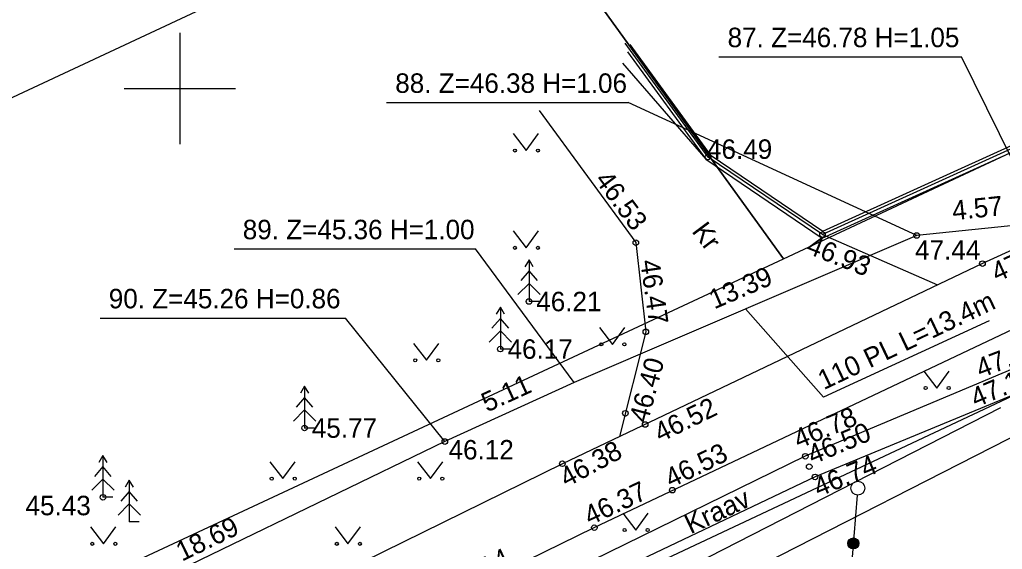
# Model space of a CAD drawing. Extents: x 642747 to 644424, y 6457048 to 6458238.
# Drawn here: x 643594.24 to 643629.55, y 6457483.45 to 6457502.48 of the extents above; entities that cross this region are included whole.
import ezdxf

# ---------------------------------------------------------------- set-up
doc = ezdxf.new("R2010")
doc.units = 0
for name, color, linetype in [('ABIJOONIS', 7, 'Continuous'), ('AED', 7, 'Continuous'), ('HALJASTUS', 7, 'Continuous'), ('JOONSIDE', 7, 'Continuous'), ('KOORDPUNKT', 7, 'Continuous'), ('KORGUS', 7, 'Continuous'), ('MOOTPIIR', 7, 'Continuous'), ('MPKAABEL', 7, 'Continuous'), ('PIIR', 7, 'Continuous'), ('POST', 7, 'Continuous'), ('PUU', 7, 'Continuous'), ('SIOHULIIN', 7, 'Continuous'), ('TEE', 7, 'Continuous'), ('VEEKOGU', 7, 'Continuous'), ('VORK', 7, 'Continuous')]:
    doc.layers.add(name, color=color, linetype=linetype)

msp = doc.modelspace()

# ---------------------------------------------------------------- linework, layer by layer
at = {"layer": 'ABIJOONIS'}
msp.add_lwpolyline([(643629.076, 6457491.655), (643623.127, 6457488.913), (643620.318, 6457492.081)], dxfattribs=at)
at = {"layer": 'AED'}
for points in [[(643637.411, 6457501.254), (643623.085, 6457494.754), (643618.974, 6457497.541), (643615.994, 6457501.626)], [(643616.166, 6457501.578), (643619.051, 6457497.621), (643623.095, 6457494.88), (643637.366, 6457501.354)], [(643616.084, 6457501.317), (643618.896, 6457497.461), (643623.074, 6457494.628), (643637.456, 6457501.154)]]:
    msp.add_lwpolyline(points, dxfattribs=at)
at = {"layer": 'HALJASTUS'}
for p, q in [((643611.971, 6457498.38), (643612.435, 6457497.773)), ((643612.435, 6457497.773), (643612.88, 6457498.38)), ((643611.971, 6457494.885), (643612.435, 6457494.278)), ((643612.435, 6457494.278), (643612.88, 6457494.885)), ((643615.078, 6457491.417), (643615.541, 6457490.81)), ((643615.541, 6457490.81), (643615.987, 6457491.417)), ((643608.393, 6457490.844), (643608.856, 6457490.237)), ((643608.856, 6457490.237), (643609.302, 6457490.844)), ((643626.728, 6457489.846), (643627.191, 6457489.24)), ((643627.191, 6457489.24), (643627.637, 6457489.846)), ((643615.247, 6457481.262), (643629.495, 6457488.538)), ((643613.485, 6457479.108), (643631.063, 6457488.085)), ((643603.235, 6457486.591), (643603.699, 6457485.985)), ((643603.699, 6457485.985), (643604.144, 6457486.591)), ((643608.536, 6457486.591), (643608.999, 6457485.985)), ((643608.999, 6457485.985), (643609.445, 6457486.591)), ((643615.913, 6457484.747), (643616.376, 6457484.14)), ((643616.376, 6457484.14), (643616.822, 6457484.747)), ((643596.789, 6457484.25), (643597.252, 6457483.643)), ((643597.252, 6457483.643), (643597.698, 6457484.25)), ((643605.575, 6457484.25), (643606.039, 6457483.643)), ((643606.039, 6457483.643), (643606.484, 6457484.25))]:
    msp.add_line(p, q, dxfattribs=at)
for centre in [(643612.034, 6457497.773), (643612.862, 6457497.773), (643612.034, 6457494.278), (643612.862, 6457494.278), (643615.14, 6457490.81), (643615.969, 6457490.81), (643608.455, 6457490.237), (643609.284, 6457490.237), (643626.79, 6457489.24), (643627.619, 6457489.24), (643603.298, 6457485.985), (643604.127, 6457485.985), (643608.598, 6457485.985), (643609.427, 6457485.985), (643615.975, 6457484.14), (643616.804, 6457484.14), (643596.851, 6457483.643), (643597.68, 6457483.643), (643605.638, 6457483.643), (643606.466, 6457483.643)]:
    msp.add_circle(centre, 0.055, dxfattribs=at)
at = {"layer": 'KOORDPUNKT'}
for p, q in [((643619.362, 6457501.136), (643628.076, 6457501.136)), ((643631.014, 6457495.189), (643628.076, 6457501.136)), ((643607.422, 6457499.495), (643616.101, 6457499.495)), ((643626.472, 6457494.72), (643616.101, 6457499.495)), ((643601.944, 6457494.236), (643610.623, 6457494.236)), ((643614.163, 6457489.443), (643610.623, 6457494.236)), ((643597.13, 6457491.754), (643605.95, 6457491.754)), ((643609.518, 6457487.318), (643605.95, 6457491.754))]:
    msp.add_line(p, q, dxfattribs=at)
for points in [[(643626.472, 6457494.72), (643626.472, 6457494.72), (643626.472, 6457494.72)], [(643614.163, 6457489.443), (643614.163, 6457489.443), (643614.163, 6457489.443)], [(643609.518, 6457487.318), (643609.518, 6457487.318), (643609.518, 6457487.318)]]:
    msp.add_lwpolyline(points, dxfattribs=at)
at = {"layer": 'KORGUS'}
for centre in [(643618.974, 6457497.541), (643623.085, 6457494.754), (643626.472, 6457494.72), (643616.381, 6457494.464), (643628.832, 6457493.712), (643612.543, 6457492.349), (643616.74, 6457491.259), (643611.512, 6457490.641), (643616.005, 6457488.335), (643604.479, 6457487.804), (643616.714, 6457487.929), (643609.518, 6457487.318), (643613.742, 6457486.52), (643622.468, 6457486.789), (643622.609, 6457486.416), (643622.817, 6457486.048), (643617.69, 6457485.571), (643597.235, 6457485.316), (643614.888, 6457484.225)]:
    msp.add_circle(centre, 0.1, dxfattribs=at)
at = {"layer": 'MOOTPIIR'}
msp.add_lwpolyline([(643525.446, 6457467.559), (643537.447, 6457435.458), (643944.848, 6457628.51), (644046.626, 6457529.09), (644067.022, 6457529.09), (644138.408, 6457598.401), (644075.1, 6457775.215), (644046.02, 6457752.582), (644092.466, 6457611.94), (644070.657, 6457576.375), (644041.981, 6457570.717), (643942.223, 6457662.862)], close=True, dxfattribs=at)
at = {"layer": 'MPKAABEL'}
for points in [[(643696.289, 6457530.086), (643697.272, 6457528.173), (643696.304, 6457527.618), (643694.061, 6457526.533), (643689.094, 6457524.29), (643679.887, 6457520.261), (643679.223, 6457519.895), (643675.996, 6457516.951), (643671.564, 6457514.815), (643667.06, 6457512.644), (643660.451, 6457509.256), (643649.68, 6457503.955), (643643.889, 6457501.235), (643639.182, 6457499.025), (643631.014, 6457495.189), (643626.472, 6457494.72), (643614.163, 6457489.443), (643609.518, 6457487.318), (643592.691, 6457479.179)], [(643626.472, 6457494.72), (643614.163, 6457489.443)]]:
    msp.add_lwpolyline(points, dxfattribs=at)
at = {"layer": 'PIIR'}
for points in [[(643584.66, 6457564.95), (643522.25, 6457534.76), (643549.02, 6457467.97), (643557.62, 6457471.91), (643559.88, 6457465.04), (643621.69, 6457493.88), (643604.64, 6457517.47), (643625.03, 6457526.9), (643614.96, 6457547.58), (643595.54, 6457570.21)], [(643621.69, 6457493.88), (643661.06, 6457512.31), (643648.61, 6457537.83), (643625.03, 6457526.9), (643604.64, 6457517.47)], [(643660.72, 6457503.45), (643611.69, 6457480.38), (643646.88, 6457409.03), (643695.86, 6457431.74)]]:
    msp.add_lwpolyline(points, close=True, dxfattribs=at)
at = {"layer": 'POST'}
msp.add_circle((643624.355, 6457485.645), 0.25, dxfattribs=at)
at = {"layer": 'PUU'}
for p, q in [((643612.543, 6457493.849), (643612.393, 6457493.599)), ((643612.693, 6457493.599), (643612.543, 6457493.849)), ((643612.543, 6457493.849), (643612.543, 6457492.349)), ((643612.543, 6457493.449), (643612.243, 6457493.099)), ((643612.843, 6457493.099), (643612.543, 6457493.449)), ((643612.543, 6457492.999), (643612.143, 6457492.599)), ((643612.943, 6457492.599), (643612.543, 6457492.999)), ((643612.903, 6457492.349), (643612.543, 6457492.349)), ((643611.512, 6457492.141), (643611.362, 6457491.891)), ((643611.662, 6457491.891), (643611.512, 6457492.141)), ((643611.512, 6457492.141), (643611.512, 6457490.641)), ((643611.512, 6457491.741), (643611.212, 6457491.391)), ((643611.812, 6457491.391), (643611.512, 6457491.741)), ((643611.512, 6457491.291), (643611.112, 6457490.891)), ((643611.912, 6457490.891), (643611.512, 6457491.291)), ((643611.872, 6457490.641), (643611.512, 6457490.641)), ((643604.479, 6457489.304), (643604.329, 6457489.054)), ((643604.629, 6457489.054), (643604.479, 6457489.304)), ((643604.479, 6457489.304), (643604.479, 6457487.804)), ((643604.479, 6457488.904), (643604.179, 6457488.554)), ((643604.779, 6457488.554), (643604.479, 6457488.904)), ((643604.479, 6457488.454), (643604.079, 6457488.054)), ((643604.879, 6457488.054), (643604.479, 6457488.454)), ((643604.839, 6457487.804), (643604.479, 6457487.804)), ((643597.235, 6457486.816), (643597.085, 6457486.566)), ((643597.385, 6457486.566), (643597.235, 6457486.816)), ((643597.235, 6457486.816), (643597.235, 6457485.316)), ((643597.235, 6457486.416), (643596.935, 6457486.066)), ((643597.535, 6457486.066), (643597.235, 6457486.416)), ((643597.235, 6457485.966), (643596.835, 6457485.566)), ((643597.635, 6457485.566), (643597.235, 6457485.966)), ((643598.179, 6457485.928), (643598.029, 6457485.678)), ((643598.329, 6457485.678), (643598.179, 6457485.928)), ((643598.179, 6457485.928), (643598.179, 6457484.428)), ((643597.595, 6457485.316), (643597.235, 6457485.316)), ((643598.179, 6457485.528), (643597.879, 6457485.178)), ((643598.479, 6457485.178), (643598.179, 6457485.528)), ((643598.179, 6457485.078), (643597.779, 6457484.678)), ((643598.579, 6457484.678), (643598.179, 6457485.078)), ((643598.539, 6457484.428), (643598.179, 6457484.428))]:
    msp.add_line(p, q, dxfattribs=at)
at = {"layer": 'SIOHULIIN'}
msp.add_line((643624.335, 6457485.396), (643624.154, 6457483.163), dxfattribs=at)
for radius in [0.199, 0.19, 0.18, 0.171, 0.162, 0.152, 0.143, 0.133, 0.124, 0.114, 0.105, 0.0953, 0.0858, 0.0763, 0.0669, 0.0574, 0.0479, 0.0385, 0.029, 0.0195, 0.0101, 0.00061]:
    msp.add_circle((643624.194, 6457483.657), radius, dxfattribs=at)
at = {"layer": 'TEE'}
for p, q in [((643615.902, 6457500.912), (643618.896, 6457497.461)), ((643623.085, 6457494.754), (643627.223, 6457492.945))]:
    msp.add_line(p, q, dxfattribs=at)
for points in [[(643746.591, 6457574.314), (643732.424, 6457566.763), (643729.066, 6457563.602), (643728.503, 6457561.602), (643729.059, 6457559.069), (643729.831, 6457555.645), (643731.562, 6457550.831), (643732.565, 6457544.016), (643730.855, 6457542.193), (643718.254, 6457535.466), (643716.466, 6457535.771), (643700.718, 6457528.698), (643687.218, 6457522.442), (643684.591, 6457521.627), (643681.939, 6457519.998), (643680.882, 6457518.056), (643662.455, 6457508.936), (643645.195, 6457501.166), (643628.832, 6457493.712), (643613.742, 6457486.52), (643600.86, 6457480.184)], [(643601.811, 6457477.818), (643614.888, 6457484.225), (643629.926, 6457491.355), (643646.627, 6457498.988), (643663.305, 6457506.521), (643682.169, 6457515.373), (643702.706, 6457525.068), (643719.451, 6457532.981), (643744.189, 6457544.886), (643760.109, 6457552.753), (643794.075, 6457568.819)], [(643612.902, 6457499.213), (643616.381, 6457494.464), (643616.74, 6457491.259), (643615.795, 6457487.499)]]:
    msp.add_lwpolyline(points, dxfattribs=at)
at = {"layer": 'VEEKOGU'}
for points in [[(643631.596, 6457489.674), (643631.659, 6457490.291), (643631.186, 6457490.457), (643622.468, 6457486.789), (643611.879, 6457481.604), (643611.069, 6457479.553), (643612.929, 6457475.25), (643613.36, 6457475.183), (643613.854, 6457475.356), (643614.009, 6457475.956)], [(643631.596, 6457489.674), (643622.817, 6457486.048), (643614.069, 6457481.882), (643612.112, 6457481.015), (643611.785, 6457479.916), (643614.009, 6457475.956)]]:
    msp.add_lwpolyline(points, dxfattribs=at)
at = {"layer": 'VORK'}
for p, q in [((643600, 6457502), (643600, 6457498)), ((643598, 6457500), (643602, 6457500))]:
    msp.add_line(p, q, dxfattribs=at)

# ---------------------------------------------------------------- texts
at = {"layer": 'ABIJOONIS'}
msp.add_text('110 PL L=13.4m', height=0.7, rotation=25.4151, dxfattribs=at).set_placement((643623.133, 6457489.161))
at = {"layer": 'JOONSIDE'}
for s, rotation, p in [('4.57', 5.8992, (643627.779, 6457495.267)), ('13.39', 23.2074, (643619.199, 6457492.064)), ('5.11', 24.5724, (643611.035, 6457488.359)), ('18.69', 25.8141, (643600.075, 6457483))]:
    msp.add_text(s, height=0.7, rotation=rotation, dxfattribs=at).set_placement(p)
at = {"layer": 'KOORDPUNKT'}
for s, p in [('87. Z=46.78 H=1.05', (643619.677, 6457501.486)), ('88. Z=46.38 H=1.06', (643607.737, 6457499.845)), ('89. Z=45.36 H=1.00', (643602.259, 6457494.586)), ('90. Z=45.26 H=0.86', (643597.445, 6457492.104))]:
    msp.add_text(s, height=0.7, dxfattribs=at).set_placement(p)
at = {"layer": 'KORGUS'}
for s, p in [(' 46.49', (643618.677, 6457497.474)), ('47.44', (643626.412, 6457493.851)), (' 46.21', (643612.543, 6457491.999)), (' 46.17', (643611.512, 6457490.291)), (' 45.77', (643604.479, 6457487.454)), ('46.12', (643609.653, 6457486.674)), (' 45.43', (643594.195, 6457484.67))]:
    msp.add_text(s, height=0.7, dxfattribs=at).set_placement(p)
for s, rotation, p in [(' 46.53', 306.6945, (643614.725, 6457496.922)), (' 46.93', 338.3251, (643622.222, 6457494.199)), (' 47.36', 24.3706, (643629.115, 6457492.931)), (' 46.47', 278.1254, (643616.497, 6457494.064)), (' 47.45', 20.9928, (643628.522, 6457489.495)), (' 46.40', 74.9813, (643616.737, 6457487.702)), (' 47.16', 22.8155, (643628.353, 6457488.43)), (' 46.52', 26.0801, (643617.025, 6457487.16)), (' 46.78', 22.5324, (643621.99, 6457486.949)), (' 46.50', 22.6651, (643622.492, 6457486.384)), (' 46.38', 28.2089, (643613.66, 6457485.537)), (' 46.53', 26.1087, (643617.41, 6457485.524)), (' 46.74', 22.5083, (643622.706, 6457485.218)), (' 46.37', 25.1223, (643614.492, 6457484.181)), (' 46.14', 25.7933, (643609.585, 6457481.759))]:
    msp.add_text(s, height=0.7, rotation=rotation, dxfattribs=at).set_placement(p)
at = {"layer": 'TEE'}
msp.add_text('Kr', height=0.7, rotation=306.9031, dxfattribs=at).set_placement((643618.368, 6457494.868))
at = {"layer": 'VEEKOGU'}
msp.add_text('Kraav', height=0.7, rotation=25.4625, dxfattribs=at).set_placement((643618.349, 6457483.979))

doc.saveas('drawing.dxf')
